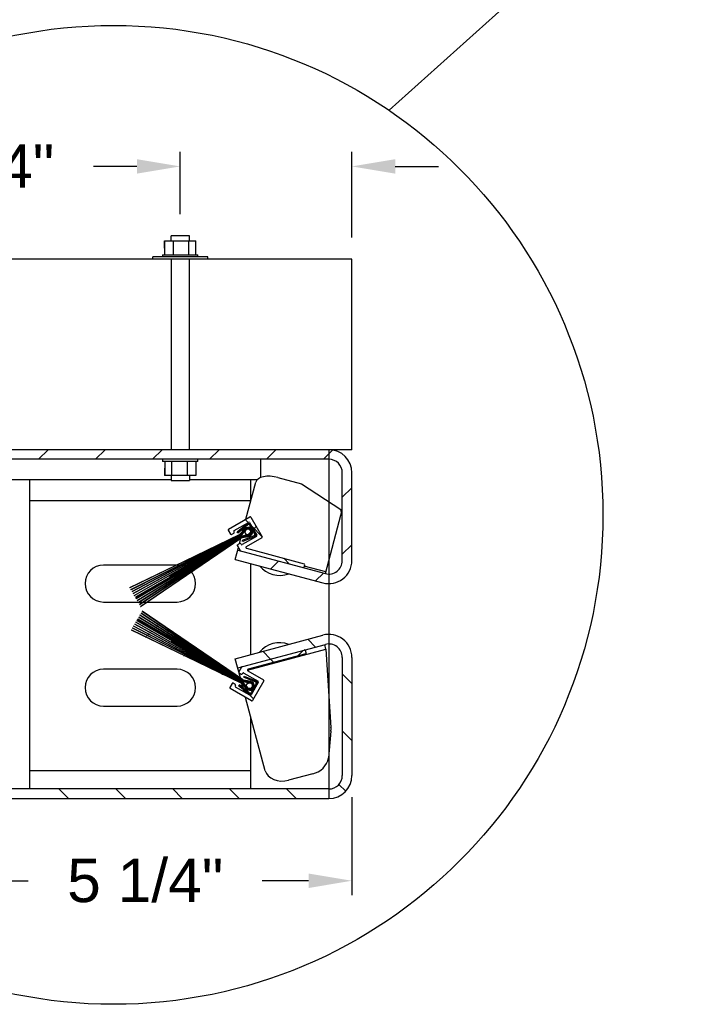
# Model space of a CAD drawing. Header units: inches. Extents: x 170 to 312, y 215 to 248.
# Tile 378 of 529: x 249.18 to 250.61, y 235.87 to 238. Entities that reach past the tile are written whole.
import ezdxf

# ---------------------------------------------------------------- set-up
doc = ezdxf.new("R2010")
doc.units = ezdxf.units.IN
doc.header["$LTSCALE"] = 0.25
doc.header["$MEASUREMENT"] = 0
doc.layers.add('ANNOTATIONS', color=1, linetype='Continuous')
doc.layers.add('DETAILS', color=4, linetype='Continuous')
doc.styles.add('ARIAL', font='arial.ttf', dxfattribs={"height": 0.09375})
doc.dimstyles.new('STANDARD$0', dxfattribs={"dimtxt": 0.09375, "dimasz": 0.09375, "dimexe": 0.03125, "dimexo": 0.046875, "dimgap": 0.09, "dimtad": 0, "dimtih": 1, "dimtoh": 1, "dimdec": 4, "dimzin": 0, "dimdsep": 46, "dimtxsty": 'ARIAL', "dimcen": 0.09, "dimadec": 0, "dimazin": 0, "dimtfac": 1, "dimtdec": 4, "dimtofl": 0, "dimtmove": 0, "dimatfit": 1, "dimfxl": 1, "dimtolj": 1, "dimtzin": 0, "dimarcsym": 0})
pattern_1 = [(45, (245.13303, 231.48375), (-0.061582, 0.061582), [])]
pattern_2 = [(135, (245.13303, 231.48375), (-0.061582, -0.061582), []), (225, (245.13303, 231.48375), (-0.061582, -0.1847461), [0.2177254, -0.1306352])]

# ---------------------------------------------------------------- blocks, each defined once
blk = doc.blocks.new('*D82')
at = {"layer": 'ANNOTATIONS', "color": 0, "lineweight": -2, "transparency": 16777216}
for p, q in [((249.9018, 236.3222), (249.9018, 236.1101)), ((249.0091, 236.2723), (249.0091, 236.1101)), ((249.1028, 236.1414), (249.2017, 236.1414)), ((249.808, 236.1414), (249.7079, 236.1414))]:
    blk.add_line(p, q, dxfattribs=at)
at = {"layer": 'ANNOTATIONS', "color": 0, "transparency": 16777216}
for points in [[(249.1028, 236.157), (249.1028, 236.1257), (249.0091, 236.1414)], [(249.808, 236.157), (249.808, 236.1257), (249.9018, 236.1414)]]:
    blk.add_solid(points, dxfattribs=at)
at = {"layer": 'defpoints', "color": 0, "transparency": 16777216}
for p in [(249.9018, 236.369), (249.0091, 236.3192), (249.9018, 236.1414)]:
    blk.add_point(p, dxfattribs=at)
at = {"layer": 'ANNOTATIONS', "color": 0, "transparency": 16777216, "insert": (249.4548, 236.1414), "char_height": 0.09375, "attachment_point": 5, "style": 'ARIAL'}
blk.add_mtext('\\A1;5 1/4"', dxfattribs=at)
blk = doc.blocks.new('*D84')
at = {"layer": 'ANNOTATIONS', "color": 0, "lineweight": -2, "transparency": 16777216}
for p, q in [((249.5306, 237.5832), (249.5306, 237.7177)), ((249.9018, 237.5328), (249.9018, 237.7177)), ((249.4368, 237.6865), (249.3431, 237.6865)), ((249.9955, 237.6865), (250.0893, 237.6865))]:
    blk.add_line(p, q, dxfattribs=at)
at = {"layer": 'ANNOTATIONS', "color": 0, "transparency": 16777216}
for points in [[(249.4368, 237.7021), (249.4368, 237.6709), (249.5306, 237.6865)], [(249.9955, 237.7021), (249.9955, 237.6709), (249.9018, 237.6865)]]:
    blk.add_solid(points, dxfattribs=at)
at = {"layer": 'defpoints', "color": 0, "transparency": 16777216}
for p in [(249.9018, 237.6865), (249.5306, 237.5363), (249.9018, 237.486)]:
    blk.add_point(p, dxfattribs=at)
at = {"layer": 'ANNOTATIONS', "color": 0, "transparency": 16777216, "insert": (249.0892, 237.6865), "char_height": 0.09375, "attachment_point": 5, "style": 'ARIAL'}
blk.add_mtext('\\A1;2 3/4"', dxfattribs=at)

msp = doc.modelspace()

# ---------------------------------------------------------------- hatches: boundary and pattern name
at = {"layer": 'DETAILS'}
h = msp.add_hatch(dxfattribs=at)
h.set_pattern_fill('ANSI31', color=256, scale=0.696721, style=0)
h.set_pattern_definition(pattern_1)
edge = h.paths.add_edge_path(flags=0)
edge.add_line((249.84442, 236.80569), (249.65477, 236.85651))
edge.add_line((249.65477, 236.85651), (249.6494, 236.83649))
edge.add_line((249.6494, 236.83649), (249.83906, 236.78567))
edge.add_arc((249.85195, 236.83379), 0.04982, 255, 360)
edge.add_line((249.90177, 236.83379), (249.90177, 237.02387))
edge.add_arc((249.85195, 237.02387), 0.04982, 0, 90)
edge.add_line((249.85195, 237.07368), (249.08068, 237.07368))
edge.add_arc((249.08068, 237.02387), 0.04982, 90, 180)
edge.add_line((249.03087, 237.02387), (249.03087, 236.38976))
edge.add_arc((249.08068, 236.38976), 0.04982, 180, 270)
edge.add_line((249.08068, 236.33995), (249.1615, 236.33995))
edge.add_line((249.1615, 236.33995), (249.1615, 236.36067))
edge.add_line((249.1615, 236.36067), (249.08068, 236.36067))
edge.add_arc((249.08068, 236.38976), 0.02909, 180, 270, ccw=False)
edge.add_line((249.05159, 236.38976), (249.05159, 237.02387))
edge.add_arc((249.08068, 237.02387), 0.02909, 90, 180, ccw=False)
edge.add_line((249.08068, 237.05295), (249.85195, 237.05295))
edge.add_arc((249.85195, 237.02387), 0.02909, 0, 90, ccw=False)
edge.add_line((249.88104, 237.02387), (249.88104, 236.83379))
edge.add_arc((249.85195, 236.83379), 0.02909, 255, 360, ccw=False)
h = msp.add_hatch(dxfattribs=at)
h.set_pattern_fill('ANSI38', color=256, scale=0.696721, angle=90, style=0)
h.set_pattern_definition(pattern_2)
edge = h.paths.add_edge_path(flags=0)
edge.add_arc((249.65562, 236.86641), 0.00174, 120, 210)
edge.add_line((249.65411, 236.86554), (249.65979, 236.85569))
edge.add_arc((249.6613, 236.85656), 0.00174, 210, 255)
edge.add_line((249.66085, 236.85488), (249.79624, 236.8186))
edge.add_arc((249.79669, 236.82028), 0.00174, 255, 345)
edge.add_line((249.79837, 236.81983), (249.79972, 236.82488))
edge.add_arc((249.79804, 236.82533), 0.00174, 345, 435)
edge.add_line((249.79849, 236.82701), (249.67383, 236.86042))
edge.add_arc((249.67428, 236.8621), 0.00174, 120, 255, ccw=False)
edge.add_line((249.67341, 236.86361), (249.70728, 236.88317))
edge.add_arc((249.70641, 236.88468), 0.00174, 300, 390)
edge.add_line((249.70792, 236.88555), (249.68354, 236.92778))
edge.add_arc((249.68203, 236.92691), 0.00174, 30, 120)
edge.add_line((249.68116, 236.92842), (249.63515, 236.90186))
edge.add_arc((249.63602, 236.90035), 0.00174, 120, 210)
edge.add_line((249.63451, 236.89948), (249.6393, 236.89118))
edge.add_arc((249.64081, 236.89205), 0.00174, 210, 300)
edge.add_line((249.64168, 236.89054), (249.64621, 236.89316))
edge.add_arc((249.64534, 236.89467), 0.00174, 300, 390)
edge.add_line((249.64684, 236.89554), (249.64641, 236.89629))
edge.add_arc((249.64792, 236.89716), 0.00174, 120, 210, ccw=False)
edge.add_line((249.64705, 236.89867), (249.67797, 236.91652))
edge.add_arc((249.67884, 236.91502), 0.00174, 30, 120, ccw=False)
edge.add_line((249.68035, 236.91589), (249.69602, 236.88873))
edge.add_arc((249.69452, 236.88786), 0.00174, -60, 30, ccw=False)
edge.add_line((249.69539, 236.88635), (249.66446, 236.8685))
edge.add_arc((249.66359, 236.87001), 0.00174, 210, 300, ccw=False)
edge.add_line((249.66208, 236.86914), (249.66165, 236.86989))
edge.add_arc((249.66014, 236.86902), 0.00174, 30, 120)
edge.add_line((249.65927, 236.87053), (249.65474, 236.86792))
h = msp.add_hatch(dxfattribs=at)
h.set_pattern_fill('ANSI31', color=256, scale=0.696721, style=0)
h.set_pattern_definition(pattern_1)
edge = h.paths.add_edge_path(flags=0)
edge.add_arc((249.68885, 236.89018), 0.00288, -68.65121, 30, ccw=False)
edge.add_line((249.6899, 236.8875), (249.66467, 236.87764))
edge.add_line((249.66467, 236.87764), (249.66562, 236.8752))
edge.add_line((249.66562, 236.8752), (249.69085, 236.88506))
edge.add_arc((249.68885, 236.89018), 0.00549, 291.34879, 390)
edge.add_line((249.69361, 236.89292), (249.68277, 236.9117))
edge.add_arc((249.67801, 236.90895), 0.00549, 30, 128.65121)
edge.add_line((249.67458, 236.91324), (249.65343, 236.89632))
edge.add_line((249.65343, 236.89632), (249.65506, 236.89428))
edge.add_line((249.65506, 236.89428), (249.67622, 236.9112))
edge.add_arc((249.67801, 236.90895), 0.00288, 30, 128.65121, ccw=False)
edge.add_line((249.6805, 236.91039), (249.69134, 236.89162))
h = msp.add_hatch(dxfattribs=at)
h.set_pattern_fill('ANSI31', color=256, scale=0.696721, style=0)
h.set_pattern_definition(pattern_1)
edge = h.paths.add_edge_path(flags=0)
edge.add_line((249.665, 236.88356), (249.67646, 236.88602))
edge.add_arc((249.67718, 236.8959), 0.00991, 265.87014, 514.12986)
edge.add_line((249.66826, 236.90023), (249.6604, 236.89153))
edge.add_arc((249.65265, 236.89854), 0.01045, 300, 317.89522, ccw=False)
edge.add_line((249.65787, 236.88948), (249.42151, 236.77548))
edge.add_line((249.42151, 236.77548), (249.42166, 236.77522))
edge.add_line((249.42166, 236.77522), (249.65796, 236.88933))
edge.add_arc((249.65265, 236.89854), 0.01062, 300, 317.89522)
edge.add_line((249.66053, 236.89141), (249.66841, 236.90013))
edge.add_arc((249.67718, 236.8959), 0.00973, -94.27546, 154.27546, ccw=False)
edge.add_line((249.67645, 236.8862), (249.66496, 236.88373))
edge.add_arc((249.66719, 236.87334), 0.01062, 102.10478, 120)
edge.add_line((249.66188, 236.88255), (249.4449, 236.73496))
edge.add_line((249.4449, 236.73496), (249.44505, 236.7347))
edge.add_line((249.44505, 236.7347), (249.66197, 236.88239))
edge.add_arc((249.66719, 236.87334), 0.01045, 102.10478, 120, ccw=False)
h = msp.add_hatch(dxfattribs=at)
h.set_pattern_fill('ANSI31', color=256, scale=0.696721, style=0)
h.set_pattern_definition(pattern_1)
edge = h.paths.add_edge_path(flags=0)
edge.add_line((249.66493, 236.8839), (249.67644, 236.88637))
edge.add_arc((249.67718, 236.8959), 0.00956, 265.57496, 514.42504)
edge.add_line((249.66855, 236.90003), (249.66066, 236.89129))
edge.add_arc((249.65265, 236.89854), 0.0108, 300, 317.89522, ccw=False)
edge.add_line((249.65805, 236.88918), (249.42396, 236.77123))
edge.add_line((249.42396, 236.77123), (249.42411, 236.77098))
edge.add_line((249.42411, 236.77098), (249.65813, 236.88903))
edge.add_arc((249.65265, 236.89854), 0.01097, 300, 317.89522)
edge.add_line((249.66079, 236.89118), (249.6687, 236.89993))
edge.add_arc((249.67718, 236.8959), 0.00939, -94.5788, 154.5788, ccw=False)
edge.add_line((249.67643, 236.88655), (249.66489, 236.88407))
edge.add_arc((249.66719, 236.87334), 0.01097, 102.10478, 120)
edge.add_line((249.6617, 236.88285), (249.44245, 236.7392))
edge.add_line((249.44245, 236.7392), (249.4426, 236.73895))
edge.add_line((249.4426, 236.73895), (249.66179, 236.8827))
edge.add_arc((249.66719, 236.87334), 0.0108, 102.10478, 120, ccw=False)
h = msp.add_hatch(dxfattribs=at)
h.set_pattern_fill('ANSI31', color=256, scale=0.696721, style=0)
h.set_pattern_definition(pattern_1)
edge = h.paths.add_edge_path(flags=0)
edge.add_line((249.66485, 236.88424), (249.67642, 236.88672))
edge.add_arc((249.67718, 236.8959), 0.00921, 265.26307, 514.73693)
edge.add_line((249.66885, 236.89984), (249.66092, 236.89106))
edge.add_arc((249.65265, 236.89854), 0.01115, 300, 317.89522, ccw=False)
edge.add_line((249.65822, 236.88888), (249.42639, 236.76703))
edge.add_line((249.42639, 236.76703), (249.42654, 236.76677))
edge.add_line((249.42654, 236.76677), (249.65831, 236.88873))
edge.add_arc((249.65265, 236.89854), 0.01132, 300, 317.89522)
edge.add_line((249.66105, 236.89094), (249.66899, 236.89974))
edge.add_arc((249.67718, 236.8959), 0.00904, -94.89964, 154.89964, ccw=False)
edge.add_line((249.67641, 236.8869), (249.66482, 236.88441))
edge.add_arc((249.66719, 236.87334), 0.01132, 102.10478, 120)
edge.add_line((249.66153, 236.88315), (249.44002, 236.74341))
edge.add_line((249.44002, 236.74341), (249.44017, 236.74315))
edge.add_line((249.44017, 236.74315), (249.66162, 236.883))
edge.add_arc((249.66719, 236.87334), 0.01115, 102.10478, 120, ccw=False)
h = msp.add_hatch(dxfattribs=at)
h.set_pattern_fill('ANSI31', color=256, scale=0.696721, style=0)
h.set_pattern_definition(pattern_1)
edge = h.paths.add_edge_path(flags=0)
edge.add_line((249.66478, 236.88458), (249.6764, 236.88708))
edge.add_arc((249.67718, 236.8959), 0.00886, 264.93284, 515.06716)
edge.add_line((249.66914, 236.89964), (249.66118, 236.89083))
edge.add_arc((249.65265, 236.89854), 0.0115, 300, 317.89522, ccw=False)
edge.add_line((249.6584, 236.88858), (249.4288, 236.76284))
edge.add_line((249.4288, 236.76284), (249.42895, 236.76259))
edge.add_line((249.42895, 236.76259), (249.65848, 236.88843))
edge.add_arc((249.65265, 236.89854), 0.01167, 300, 317.89522)
edge.add_line((249.66131, 236.89071), (249.66929, 236.89954))
edge.add_arc((249.67718, 236.8959), 0.00869, -95.23973, 155.23973, ccw=False)
edge.add_line((249.67638, 236.88725), (249.66474, 236.88475))
edge.add_arc((249.66719, 236.87334), 0.01167, 102.10478, 120)
edge.add_line((249.66136, 236.88345), (249.43761, 236.74759))
edge.add_line((249.43761, 236.74759), (249.43776, 236.74734))
edge.add_line((249.43776, 236.74734), (249.66144, 236.8833))
edge.add_arc((249.66719, 236.87334), 0.0115, 102.10478, 120, ccw=False)
h = msp.add_hatch(dxfattribs=at)
h.set_pattern_fill('ANSI31', color=256, scale=0.696721, style=0)
h.set_pattern_definition(pattern_1)
edge = h.paths.add_edge_path(flags=0)
edge.add_line((249.66156, 236.89048), (249.66958, 236.89935))
edge.add_arc((249.67718, 236.8959), 0.00834, -95.60109, 155.60109, ccw=False)
edge.add_line((249.67636, 236.8876), (249.66467, 236.8851))
edge.add_arc((249.66719, 236.87334), 0.01202, 102.10478, 120)
edge.add_line((249.66118, 236.88375), (249.43521, 236.75175))
edge.add_line((249.43521, 236.75175), (249.43535, 236.7515))
edge.add_line((249.43535, 236.7515), (249.66127, 236.8836))
edge.add_arc((249.66719, 236.87334), 0.01184, 102.10478, 120, ccw=False)
edge.add_line((249.66471, 236.88493), (249.67637, 236.88743))
edge.add_arc((249.67718, 236.8959), 0.00851, 264.58238, 515.41762)
edge.add_line((249.66943, 236.89945), (249.66143, 236.89059))
edge.add_arc((249.65265, 236.89854), 0.01184, 300, 317.89522, ccw=False)
edge.add_line((249.65857, 236.88828), (249.43121, 236.75868))
edge.add_line((249.43121, 236.75868), (249.43135, 236.75843))
edge.add_line((249.43135, 236.75843), (249.65866, 236.88813))
edge.add_arc((249.65265, 236.89854), 0.01202, 300, 317.89522)
h = msp.add_hatch(dxfattribs=at)
h.set_pattern_fill('ANSI31', color=256, scale=0.696721, style=0)
h.set_pattern_definition(pattern_1)
edge = h.paths.add_edge_path(flags=0)
edge.add_line((249.67627, 236.88954), (249.66427, 236.88697))
edge.add_arc((249.66719, 236.87334), 0.01393, 102.10478, 120)
edge.add_line((249.66022, 236.88541), (249.43359, 236.75456))
edge.add_line((249.43359, 236.75456), (249.43446, 236.75305))
edge.add_line((249.43446, 236.75305), (249.66109, 236.8839))
edge.add_arc((249.66719, 236.87334), 0.01219, 102.10478, 120, ccw=False)
edge.add_line((249.66463, 236.88527), (249.67635, 236.88778))
edge.add_arc((249.67718, 236.8959), 0.00817, 264.20956, 515.79044)
edge.add_line((249.66973, 236.89925), (249.66169, 236.89036))
edge.add_arc((249.65265, 236.89854), 0.01219, 300, 317.89522, ccw=False)
edge.add_line((249.65874, 236.88798), (249.50753, 236.80067))
edge.add_line((249.50753, 236.80067), (249.5084, 236.79916))
edge.add_line((249.5084, 236.79916), (249.65961, 236.88647))
edge.add_arc((249.65265, 236.89854), 0.01393, 300, 317.89522)
edge.add_line((249.66299, 236.88919), (249.67122, 236.8983))
edge.add_arc((249.67718, 236.8959), 0.00642, -98.09344, 158.09344, ccw=False)
h = msp.add_hatch(dxfattribs=at)
h.set_pattern_fill('ANSI31', color=256, scale=0.696721, style=0)
h.set_pattern_definition(pattern_1)
edge = h.paths.add_edge_path(flags=0)
edge.add_arc((249.67718, 236.8959), 0.00634, 180, 540)
h = msp.add_hatch(dxfattribs=at)
h.set_pattern_fill('ANSI31', color=256, scale=0.696721, style=0)
h.set_pattern_definition(pattern_1)
edge = h.paths.add_edge_path(flags=0)
edge.add_line((249.67983, 236.5731), (249.66836, 236.57556))
edge.add_arc((249.67056, 236.58577), 0.01045, 240, 257.89522, ccw=False)
edge.add_line((249.66533, 236.57672), (249.44842, 236.72441))
edge.add_line((249.44842, 236.72441), (249.44827, 236.72416))
edge.add_line((249.44827, 236.72416), (249.66524, 236.57657))
edge.add_arc((249.67056, 236.58577), 0.01062, 240, 257.89522)
edge.add_line((249.66833, 236.57539), (249.67982, 236.57292))
edge.add_arc((249.68054, 236.56322), 0.00973, -154.27546, 94.27546, ccw=False)
edge.add_line((249.67177, 236.55899), (249.6639, 236.56771))
edge.add_arc((249.65601, 236.56058), 0.01062, 42.10478, 60)
edge.add_line((249.66132, 236.56979), (249.42503, 236.6839))
edge.add_line((249.42503, 236.6839), (249.42488, 236.68364))
edge.add_line((249.42488, 236.68364), (249.66124, 236.56963))
edge.add_arc((249.65601, 236.56058), 0.01045, 42.10478, 60, ccw=False)
edge.add_line((249.66377, 236.56759), (249.67163, 236.55889))
edge.add_arc((249.68054, 236.56322), 0.00991, 205.87014, 454.12986)
h = msp.add_hatch(dxfattribs=at)
h.set_pattern_fill('ANSI31', color=256, scale=0.696721, style=0)
h.set_pattern_definition(pattern_1)
edge = h.paths.add_edge_path(flags=0)
edge.add_line((249.67981, 236.57275), (249.66829, 236.57522))
edge.add_arc((249.67056, 236.58577), 0.0108, 240, 257.89522, ccw=False)
edge.add_line((249.66516, 236.57642), (249.44597, 236.72017))
edge.add_line((249.44597, 236.72017), (249.44582, 236.71991))
edge.add_line((249.44582, 236.71991), (249.66507, 236.57627))
edge.add_arc((249.67056, 236.58577), 0.01097, 240, 257.89522)
edge.add_line((249.66826, 236.57505), (249.67979, 236.57257))
edge.add_arc((249.68054, 236.56322), 0.00939, -154.5788, 94.5788, ccw=False)
edge.add_line((249.67207, 236.55919), (249.66415, 236.56794))
edge.add_arc((249.65601, 236.56058), 0.01097, 42.10478, 60)
edge.add_line((249.6615, 236.57009), (249.42747, 236.68814))
edge.add_line((249.42747, 236.68814), (249.42733, 236.68789))
edge.add_line((249.42733, 236.68789), (249.66141, 236.56994))
edge.add_arc((249.65601, 236.56058), 0.0108, 42.10478, 60, ccw=False)
edge.add_line((249.66402, 236.56782), (249.67192, 236.55909))
edge.add_arc((249.68054, 236.56322), 0.00956, 205.57496, 454.42504)
h = msp.add_hatch(dxfattribs=at)
h.set_pattern_fill('ANSI31', color=256, scale=0.696721, style=0)
h.set_pattern_definition(pattern_1)
edge = h.paths.add_edge_path(flags=0)
edge.add_line((249.67978, 236.5724), (249.66822, 236.57488))
edge.add_arc((249.67056, 236.58577), 0.01115, 240, 257.89522, ccw=False)
edge.add_line((249.66498, 236.57612), (249.44354, 236.71597))
edge.add_line((249.44354, 236.71597), (249.44339, 236.71571))
edge.add_line((249.44339, 236.71571), (249.6649, 236.57597))
edge.add_arc((249.67056, 236.58577), 0.01132, 240, 257.89522)
edge.add_line((249.66818, 236.5747), (249.67977, 236.57222))
edge.add_arc((249.68054, 236.56322), 0.00904, -154.89964, 94.89964, ccw=False)
edge.add_line((249.67236, 236.55938), (249.66441, 236.56817))
edge.add_arc((249.65601, 236.56058), 0.01132, 42.10478, 60)
edge.add_line((249.66167, 236.57039), (249.4299, 236.69235))
edge.add_line((249.4299, 236.69235), (249.42975, 236.69209))
edge.add_line((249.42975, 236.69209), (249.66159, 236.57024))
edge.add_arc((249.65601, 236.56058), 0.01115, 42.10478, 60, ccw=False)
edge.add_line((249.66428, 236.56806), (249.67221, 236.55928))
edge.add_arc((249.68054, 236.56322), 0.00921, 205.26307, 454.73693)
h = msp.add_hatch(dxfattribs=at)
h.set_pattern_fill('ANSI31', color=256, scale=0.696721, style=0)
h.set_pattern_definition(pattern_1)
edge = h.paths.add_edge_path(flags=0)
edge.add_line((249.67976, 236.57204), (249.66815, 236.57453))
edge.add_arc((249.67056, 236.58577), 0.0115, 240, 257.89522, ccw=False)
edge.add_line((249.66481, 236.57582), (249.44112, 236.71178))
edge.add_line((249.44112, 236.71178), (249.44098, 236.71153))
edge.add_line((249.44098, 236.71153), (249.66472, 236.57567))
edge.add_arc((249.67056, 236.58577), 0.01167, 240, 257.89522)
edge.add_line((249.66811, 236.57436), (249.67975, 236.57187))
edge.add_arc((249.68054, 236.56322), 0.00869, -155.23973, 95.23973, ccw=False)
edge.add_line((249.67265, 236.55958), (249.66467, 236.56841))
edge.add_arc((249.65601, 236.56058), 0.01167, 42.10478, 60)
edge.add_line((249.66185, 236.57069), (249.43232, 236.69653))
edge.add_line((249.43232, 236.69653), (249.43217, 236.69628))
edge.add_line((249.43217, 236.69628), (249.66176, 236.57054))
edge.add_arc((249.65601, 236.56058), 0.0115, 42.10478, 60, ccw=False)
edge.add_line((249.66454, 236.56829), (249.67251, 236.55948))
edge.add_arc((249.68054, 236.56322), 0.00886, 204.93284, 455.06716)
h = msp.add_hatch(dxfattribs=at)
h.set_pattern_fill('ANSI31', color=256, scale=0.696721, style=0)
h.set_pattern_definition(pattern_1)
edge = h.paths.add_edge_path(flags=0)
edge.add_line((249.67295, 236.55977), (249.66493, 236.56864))
edge.add_arc((249.65601, 236.56058), 0.01202, 42.10478, 60)
edge.add_line((249.66202, 236.57099), (249.43472, 236.70069))
edge.add_line((249.43472, 236.70069), (249.43457, 236.70044))
edge.add_line((249.43457, 236.70044), (249.66193, 236.57084))
edge.add_arc((249.65601, 236.56058), 0.01184, 42.10478, 60, ccw=False)
edge.add_line((249.6648, 236.56853), (249.6728, 236.55967))
edge.add_arc((249.68054, 236.56322), 0.00851, 204.58238, 455.41762)
edge.add_line((249.67974, 236.57169), (249.66807, 236.57419))
edge.add_arc((249.67056, 236.58577), 0.01184, 240, 257.89522, ccw=False)
edge.add_line((249.66463, 236.57552), (249.43872, 236.70762))
edge.add_line((249.43872, 236.70762), (249.43857, 236.70737))
edge.add_line((249.43857, 236.70737), (249.66455, 236.57537))
edge.add_arc((249.67056, 236.58577), 0.01202, 240, 257.89522)
edge.add_line((249.66804, 236.57402), (249.67973, 236.57152))
edge.add_arc((249.68054, 236.56322), 0.00834, -155.60109, 95.60109, ccw=False)
h = msp.add_hatch(dxfattribs=at)
h.set_pattern_fill('ANSI31', color=256, scale=0.696721, style=0)
h.set_pattern_definition(pattern_1)
edge = h.paths.add_edge_path(flags=0)
edge.add_line((249.43695, 236.70456), (249.66359, 236.57371))
edge.add_arc((249.67056, 236.58577), 0.01393, 240, 257.89522)
edge.add_line((249.66763, 236.57215), (249.67964, 236.56958))
edge.add_arc((249.68054, 236.56322), 0.00642, -158.09344, 98.09344, ccw=False)
edge.add_line((249.67458, 236.56082), (249.66635, 236.56993))
edge.add_arc((249.65601, 236.56058), 0.01393, 42.10478, 60)
edge.add_line((249.66298, 236.57265), (249.51176, 236.65996))
edge.add_line((249.51176, 236.65996), (249.51089, 236.65845))
edge.add_line((249.51089, 236.65845), (249.66211, 236.57114))
edge.add_arc((249.65601, 236.56058), 0.01219, 42.10478, 60, ccw=False)
edge.add_line((249.66506, 236.56876), (249.67309, 236.55987))
edge.add_arc((249.68054, 236.56322), 0.00817, 204.20956, 455.79044)
edge.add_line((249.67972, 236.57134), (249.668, 236.57385))
edge.add_arc((249.67056, 236.58577), 0.01219, 240, 257.89522, ccw=False)
edge.add_line((249.66446, 236.57522), (249.43782, 236.70607))
edge.add_line((249.43782, 236.70607), (249.43695, 236.70456))
h = msp.add_hatch(dxfattribs=at)
h.set_pattern_fill('ANSI31', color=256, scale=0.696721, angle=90, style=0)
h.set_pattern_definition([(135, (245.13303, 231.48375), (-0.061582, -0.061582), [])])
edge = h.paths.add_edge_path(flags=0)
edge.add_line((249.65477, 236.60171), (249.84442, 236.65253))
edge.add_arc((249.85195, 236.62443), 0.02909, 0, 105, ccw=False)
edge.add_line((249.88104, 236.62443), (249.88104, 236.36903))
edge.add_arc((249.85195, 236.36903), 0.02909, 270, 360, ccw=False)
edge.add_line((249.85195, 236.33995), (249.05996, 236.33995))
edge.add_arc((249.05996, 236.36903), 0.02909, 180, 270, ccw=False)
edge.add_line((249.03087, 236.36903), (249.03087, 236.62403))
edge.add_line((249.03087, 236.62403), (249.01014, 236.62403))
edge.add_line((249.01014, 236.62403), (249.01014, 236.36903))
edge.add_arc((249.05996, 236.36903), 0.04982, 180, 270)
edge.add_line((249.05996, 236.31922), (249.85195, 236.31922))
edge.add_arc((249.85195, 236.36903), 0.04982, 270, 360)
edge.add_line((249.90177, 236.36903), (249.90177, 236.62443))
edge.add_arc((249.85195, 236.62443), 0.04982, 0, 105)
edge.add_line((249.83906, 236.67255), (249.6494, 236.62173))
edge.add_line((249.6494, 236.62173), (249.65477, 236.60171))
h = msp.add_hatch(dxfattribs=at)
h.set_pattern_fill('ANSI38', color=256, scale=0.696721, angle=90, style=0)
h.set_pattern_definition(pattern_2)
edge = h.paths.add_edge_path(flags=0)
edge.add_arc((249.66467, 236.60256), 0.00174, 105, 150)
edge.add_line((249.66316, 236.60343), (249.65747, 236.59358))
edge.add_arc((249.65898, 236.59271), 0.00174, 150, 240)
edge.add_line((249.65811, 236.5912), (249.66263, 236.58859))
edge.add_arc((249.66351, 236.5901), 0.00174, 240, 330)
edge.add_line((249.66501, 236.58923), (249.66545, 236.58998))
edge.add_arc((249.66696, 236.58911), 0.00174, 60, 150, ccw=False)
edge.add_line((249.66783, 236.59062), (249.69875, 236.57276))
edge.add_arc((249.69788, 236.57126), 0.00174, -30, 60, ccw=False)
edge.add_line((249.69939, 236.57038), (249.68371, 236.54323))
edge.add_arc((249.68221, 236.5441), 0.00174, 240, 330, ccw=False)
edge.add_line((249.68133, 236.5426), (249.65041, 236.56045))
edge.add_arc((249.65128, 236.56196), 0.00174, 150, 240, ccw=False)
edge.add_line((249.64977, 236.56283), (249.65021, 236.56358))
edge.add_arc((249.6487, 236.56445), 0.00174, 330, 420)
edge.add_line((249.64957, 236.56596), (249.64505, 236.56857))
edge.add_arc((249.64418, 236.56707), 0.00174, 60, 150)
edge.add_line((249.64267, 236.56794), (249.63788, 236.55964))
edge.add_arc((249.63939, 236.55877), 0.00174, 150, 240)
edge.add_line((249.63851, 236.55726), (249.68452, 236.5307))
edge.add_arc((249.68539, 236.53221), 0.00174, 240, 330)
edge.add_line((249.6869, 236.53134), (249.71129, 236.57357))
edge.add_arc((249.70978, 236.57444), 0.00174, 330, 420)
edge.add_line((249.71065, 236.57595), (249.67677, 236.59551))
edge.add_arc((249.67764, 236.59702), 0.00174, 105, 240, ccw=False)
edge.add_line((249.67719, 236.5987), (249.80186, 236.63211))
edge.add_arc((249.8014, 236.63379), 0.00174, 285, 375)
edge.add_line((249.80309, 236.63424), (249.80173, 236.63929))
edge.add_arc((249.80005, 236.63884), 0.00174, 15, 105)
edge.add_line((249.7996, 236.64052), (249.66422, 236.60424))

# ---------------------------------------------------------------- linework, layer by layer
for p, q in [((249.98208, 237.80787), (250.61431, 238.37497)), ((249.51065, 237.52582), (249.51065, 237.53632)), ((249.55049, 237.53632), (249.51065, 237.53632)), ((249.55049, 237.52582), (249.55049, 237.53632)), ((249.4968, 237.50972), (249.4968, 237.52582)), ((249.4968, 237.52582), (249.56434, 237.52582)), ((249.49688, 237.49554), (249.49688, 237.52582)), ((249.51573, 237.49554), (249.51573, 237.52582)), ((249.54942, 237.49554), (249.54942, 237.52582)), ((249.56426, 237.49554), (249.56426, 237.52582)), ((249.56434, 237.50972), (249.56434, 237.52582)), ((249.90177, 237.48597), (248.71493, 237.48597)), ((249.59007, 237.49076), (249.47107, 237.49076)), ((249.47107, 237.48597), (249.47107, 237.49076)), ((249.49232, 237.49554), (249.49232, 237.49076)), ((249.49232, 237.49554), (249.56882, 237.49554)), ((249.51065, 237.48597), (249.51065, 237.07368)), ((249.55049, 237.07368), (249.55049, 237.48597)), ((249.56882, 237.49076), (249.56882, 237.49554)), ((249.59007, 237.48597), (249.59007, 237.49076)), ((249.90177, 237.07368), (249.90177, 237.48597)), ((249.90177, 237.07368), (248.71493, 237.07368)), ((249.85195, 237.07368), (249.85195, 236.31922)), ((249.85195, 237.05295), (249.08068, 237.05295)), ((249.49232, 237.05295), (249.49232, 237.04817)), ((249.56882, 237.04817), (249.49232, 237.04817)), ((249.49688, 237.04817), (249.49688, 237.01789)), ((249.51172, 237.04817), (249.51172, 237.01789)), ((249.54541, 237.04817), (249.54541, 237.01789)), ((249.56426, 237.04817), (249.56426, 237.01789)), ((249.56882, 237.04817), (249.56882, 237.05295)), ((249.70477, 237.01364), (249.70477, 237.05295)), ((249.4968, 237.03399), (249.4968, 237.01789)), ((249.56434, 237.01789), (249.4968, 237.01789)), ((249.51065, 237.01789), (249.51065, 237.00739)), ((249.55049, 237.01789), (249.55049, 237.00739)), ((249.56434, 237.03399), (249.56434, 237.01789)), ((249.88104, 236.83379), (249.88104, 237.02387)), ((249.90177, 236.83379), (249.90177, 237.02387)), ((249.13869, 237.00941), (249.51065, 237.00941)), ((249.20505, 236.33995), (249.20505, 237.00941)), ((249.51065, 237.00739), (249.55049, 237.00739)), ((249.55049, 237.00941), (249.69773, 237.00941)), ((249.67273, 236.92356), (249.69421, 237.00372)), ((249.68317, 236.96252), (249.68317, 237.00941)), ((249.74191, 237.01348), (249.79299, 236.9998)), ((249.68341, 236.96342), (249.20505, 236.96342)), ((249.84442, 236.80569), (249.87824, 236.93187)), ((249.63515, 236.90186), (249.68116, 236.92842)), ((249.64705, 236.89867), (249.67797, 236.91652)), ((249.65343, 236.89632), (249.67458, 236.91324)), ((249.65506, 236.89428), (249.67622, 236.9112)), ((249.66871, 236.90854), (249.66954, 236.91166)), ((249.68035, 236.91589), (249.69602, 236.88873)), ((249.6805, 236.91039), (249.69134, 236.89162)), ((249.68354, 236.92778), (249.70792, 236.88555)), ((249.42151, 236.77548), (249.65787, 236.88948)), ((249.65796, 236.88933), (249.42166, 236.77522)), ((249.42396, 236.77123), (249.65805, 236.88918)), ((249.65813, 236.88903), (249.42411, 236.77098)), ((249.42639, 236.76703), (249.65822, 236.88888)), ((249.65831, 236.88873), (249.42654, 236.76677)), ((249.4288, 236.76284), (249.6584, 236.88858)), ((249.65848, 236.88843), (249.42895, 236.76259)), ((249.63451, 236.89948), (249.6393, 236.89118)), ((249.64168, 236.89054), (249.64621, 236.89316)), ((249.64684, 236.89554), (249.64641, 236.89629)), ((249.65506, 236.89428), (249.65343, 236.89632)), ((249.6604, 236.89153), (249.66826, 236.90023)), ((249.66841, 236.90013), (249.66053, 236.89141)), ((249.66066, 236.89129), (249.66855, 236.90003)), ((249.6687, 236.89993), (249.66079, 236.89118)), ((249.66092, 236.89106), (249.66885, 236.89984)), ((249.66899, 236.89974), (249.66105, 236.89094)), ((249.66118, 236.89083), (249.66914, 236.89964)), ((249.66929, 236.89954), (249.66131, 236.89071)), ((249.66143, 236.89059), (249.66943, 236.89945)), ((249.66958, 236.89935), (249.66156, 236.89048)), ((249.66973, 236.89925), (249.66169, 236.89036)), ((249.66282, 236.88658), (249.66375, 236.89004)), ((249.66299, 236.88919), (249.67122, 236.8983)), ((249.67627, 236.88954), (249.66427, 236.88697)), ((249.66474, 236.89373), (249.66484, 236.8941)), ((249.66494, 236.89447), (249.66504, 236.89484)), ((249.66514, 236.89521), (249.66523, 236.89558)), ((249.66533, 236.89595), (249.66543, 236.89632)), ((249.66553, 236.89669), (249.66563, 236.89705)), ((249.66573, 236.89742), (249.66757, 236.90428)), ((249.43121, 236.75868), (249.65857, 236.88828)), ((249.65866, 236.88813), (249.43135, 236.75843)), ((249.66022, 236.88541), (249.43359, 236.75456)), ((249.43446, 236.75305), (249.66109, 236.8839)), ((249.43521, 236.75175), (249.66118, 236.88375)), ((249.66127, 236.8836), (249.43535, 236.7515)), ((249.43761, 236.74759), (249.66136, 236.88345)), ((249.66144, 236.8833), (249.43776, 236.74734)), ((249.44002, 236.74341), (249.66153, 236.88315)), ((249.66162, 236.883), (249.44017, 236.74315)), ((249.44245, 236.7392), (249.6617, 236.88285)), ((249.66179, 236.8827), (249.4426, 236.73895)), ((249.4449, 236.73496), (249.66188, 236.88255)), ((249.66197, 236.88239), (249.44505, 236.7347)), ((249.65874, 236.88798), (249.50753, 236.80067)), ((249.5084, 236.79916), (249.65961, 236.88647)), ((249.65927, 236.87053), (249.65474, 236.86792)), ((249.65839, 236.87002), (249.66164, 236.88218)), ((249.66208, 236.86914), (249.66165, 236.86989)), ((249.66171, 236.88243), (249.66178, 236.88269)), ((249.66184, 236.88293), (249.66191, 236.88316)), ((249.66197, 236.88339), (249.66203, 236.88362)), ((249.66209, 236.88384), (249.66215, 236.88406)), ((249.66221, 236.88428), (249.66227, 236.8845)), ((249.69539, 236.88635), (249.66446, 236.8685)), ((249.66463, 236.88527), (249.67635, 236.88778)), ((249.66467, 236.8851), (249.67636, 236.8876)), ((249.6899, 236.8875), (249.66467, 236.87764)), ((249.66562, 236.8752), (249.66467, 236.87764)), ((249.67637, 236.88743), (249.66471, 236.88493)), ((249.66474, 236.88475), (249.67638, 236.88725)), ((249.6764, 236.88708), (249.66478, 236.88458)), ((249.66482, 236.88441), (249.67641, 236.8869)), ((249.67642, 236.88672), (249.66485, 236.88424)), ((249.66489, 236.88407), (249.67643, 236.88655)), ((249.67644, 236.88637), (249.66493, 236.8839)), ((249.66496, 236.88373), (249.67645, 236.8862)), ((249.67646, 236.88602), (249.665, 236.88356)), ((249.69085, 236.88506), (249.66562, 236.8752)), ((249.70728, 236.88317), (249.67341, 236.86361)), ((249.6494, 236.83649), (249.65621, 236.8619)), ((249.65411, 236.86554), (249.65979, 236.85569)), ((249.65477, 236.85651), (249.84442, 236.80569)), ((249.6574, 236.85984), (249.65577, 236.86027)), ((249.67383, 236.86042), (249.79849, 236.82701)), ((249.6494, 236.83649), (249.83906, 236.78567)), ((249.68317, 236.63078), (249.68317, 236.82744)), ((249.79837, 236.81983), (249.79972, 236.82488)), ((249.5238, 236.82397), (249.36442, 236.82397)), ((249.84543, 236.80945), (249.79893, 236.82191)), ((249.50753, 236.80067), (249.5084, 236.79916)), ((249.42151, 236.77548), (249.42166, 236.77522)), ((249.42396, 236.77123), (249.42411, 236.77098)), ((249.42639, 236.76703), (249.42654, 236.76677)), ((249.4288, 236.76284), (249.42895, 236.76259)), ((249.36442, 236.74428), (249.5238, 236.74428)), ((249.43121, 236.75868), (249.43135, 236.75843)), ((249.43359, 236.75456), (249.43446, 236.75305)), ((249.43521, 236.75175), (249.43535, 236.7515)), ((249.43761, 236.74759), (249.43776, 236.74734)), ((249.44002, 236.74341), (249.44017, 236.74315)), ((249.44245, 236.7392), (249.4426, 236.73895)), ((249.4449, 236.73496), (249.44505, 236.7347)), ((249.44597, 236.72017), (249.44582, 236.71991)), ((249.66507, 236.57627), (249.44582, 236.71991)), ((249.44597, 236.72017), (249.66516, 236.57642)), ((249.44842, 236.72441), (249.44827, 236.72416)), ((249.66524, 236.57657), (249.44827, 236.72416)), ((249.44842, 236.72441), (249.66533, 236.57672)), ((249.43472, 236.70069), (249.43457, 236.70044)), ((249.66193, 236.57084), (249.43457, 236.70044)), ((249.43472, 236.70069), (249.66202, 236.57099)), ((249.43782, 236.70607), (249.43695, 236.70456)), ((249.43695, 236.70456), (249.66359, 236.57371)), ((249.66446, 236.57522), (249.43782, 236.70607)), ((249.43872, 236.70762), (249.43857, 236.70737)), ((249.66455, 236.57537), (249.43857, 236.70737)), ((249.43872, 236.70762), (249.66463, 236.57552)), ((249.44112, 236.71178), (249.44098, 236.71153)), ((249.66472, 236.57567), (249.44098, 236.71153)), ((249.44112, 236.71178), (249.66481, 236.57582)), ((249.44354, 236.71597), (249.44339, 236.71571)), ((249.6649, 236.57597), (249.44339, 236.71571)), ((249.44354, 236.71597), (249.66498, 236.57612)), ((249.42503, 236.6839), (249.42488, 236.68364)), ((249.66124, 236.56963), (249.42488, 236.68364)), ((249.42503, 236.6839), (249.66132, 236.56979)), ((249.42747, 236.68814), (249.42733, 236.68789)), ((249.66141, 236.56994), (249.42733, 236.68789)), ((249.42747, 236.68814), (249.6615, 236.57009)), ((249.4299, 236.69235), (249.42975, 236.69209)), ((249.66159, 236.57024), (249.42975, 236.69209)), ((249.4299, 236.69235), (249.66167, 236.57039)), ((249.43232, 236.69653), (249.43217, 236.69628)), ((249.66176, 236.57054), (249.43217, 236.69628)), ((249.43232, 236.69653), (249.66185, 236.57069)), ((249.51176, 236.65996), (249.51089, 236.65845)), ((249.51089, 236.65845), (249.66211, 236.57114)), ((249.66298, 236.57265), (249.51176, 236.65996)), ((249.6494, 236.62173), (249.83906, 236.67255)), ((249.65477, 236.60171), (249.84442, 236.65253)), ((249.6759, 236.59701), (249.84511, 236.64235)), ((249.80309, 236.63424), (249.80173, 236.63929)), ((249.84511, 236.64235), (249.85654, 236.47276)), ((249.6606, 236.57995), (249.6494, 236.62173)), ((249.80186, 236.63211), (249.67719, 236.5987)), ((249.88104, 236.62443), (249.88104, 236.36903)), ((249.90177, 236.62443), (249.90177, 236.36903)), ((249.5238, 236.59893), (249.36442, 236.59893)), ((249.65736, 236.59205), (249.65737, 236.59205)), ((249.66316, 236.60343), (249.65747, 236.59358)), ((249.65811, 236.5912), (249.66263, 236.58859)), ((249.66783, 236.59062), (249.69875, 236.57276)), ((249.67677, 236.59551), (249.71065, 236.57595)), ((249.66077, 236.5793), (249.66067, 236.57969)), ((249.66094, 236.57868), (249.66084, 236.57904)), ((249.6611, 236.57807), (249.661, 236.57842)), ((249.66125, 236.57749), (249.66116, 236.57783)), ((249.66139, 236.57699), (249.66132, 236.57725)), ((249.66247, 236.57294), (249.66203, 236.57461)), ((249.66321, 236.57021), (249.66313, 236.57048)), ((249.66335, 236.56965), (249.66328, 236.56994)), ((249.66351, 236.56906), (249.66343, 236.56936)), ((249.66501, 236.58923), (249.66545, 236.58998)), ((249.67458, 236.56082), (249.66635, 236.56993)), ((249.66763, 236.57215), (249.67964, 236.56958)), ((249.67972, 236.57134), (249.668, 236.57385)), ((249.66804, 236.58148), (249.66899, 236.58392)), ((249.66804, 236.58148), (249.69326, 236.57162)), ((249.67973, 236.57152), (249.66804, 236.57402)), ((249.66807, 236.57419), (249.67974, 236.57169)), ((249.67975, 236.57187), (249.66811, 236.57436)), ((249.66815, 236.57453), (249.67976, 236.57204)), ((249.67977, 236.57222), (249.66818, 236.5747)), ((249.66822, 236.57488), (249.67978, 236.5724)), ((249.67979, 236.57257), (249.66826, 236.57505)), ((249.66829, 236.57522), (249.67981, 236.57275)), ((249.67982, 236.57292), (249.66833, 236.57539)), ((249.66836, 236.57556), (249.67983, 236.5731)), ((249.66899, 236.58392), (249.69422, 236.57405)), ((249.69939, 236.57038), (249.68371, 236.54323)), ((249.71129, 236.57357), (249.6869, 236.53134)), ((249.64267, 236.56794), (249.63788, 236.55964)), ((249.68452, 236.5307), (249.63851, 236.55726)), ((249.64957, 236.56596), (249.64505, 236.56857)), ((249.64977, 236.56283), (249.65021, 236.56358)), ((249.68133, 236.5426), (249.65041, 236.56045)), ((249.65679, 236.5628), (249.65843, 236.56484)), ((249.67795, 236.54588), (249.65679, 236.5628)), ((249.67958, 236.54792), (249.65843, 236.56484)), ((249.66368, 236.56843), (249.6636, 236.56875)), ((249.66387, 236.56774), (249.66377, 236.56809)), ((249.67163, 236.55889), (249.66377, 236.56759)), ((249.6639, 236.56771), (249.67177, 236.55899)), ((249.66634, 236.55851), (249.66397, 236.56737)), ((249.67192, 236.55909), (249.66402, 236.56782)), ((249.66415, 236.56794), (249.67207, 236.55919)), ((249.67221, 236.55928), (249.66428, 236.56806)), ((249.66441, 236.56817), (249.67236, 236.55938)), ((249.67251, 236.55948), (249.66454, 236.56829)), ((249.66467, 236.56841), (249.67265, 236.55958)), ((249.6728, 236.55967), (249.6648, 236.56853)), ((249.66493, 236.56864), (249.67295, 236.55977)), ((249.66506, 236.56876), (249.67309, 236.55987)), ((249.66864, 236.54992), (249.66748, 236.55425)), ((249.69471, 236.5675), (249.68387, 236.54873)), ((249.71431, 236.3795), (249.67183, 236.53803)), ((249.36442, 236.51924), (249.5238, 236.51924)), ((249.68317, 236.33995), (249.68317, 236.49569)), ((249.85644, 236.46461), (249.85129, 236.40714)), ((249.20505, 236.37979), (249.68317, 236.37979)), ((249.81699, 236.37299), (249.76487, 236.35903)), ((249.85195, 236.33995), (249.05996, 236.33995)), ((249.05996, 236.31922), (249.85195, 236.31922))]:
    msp.add_line(p, q, dxfattribs=at)
at = {"layer": 'DETAILS', "flags": 128}
for points in [[(249.74191, 237.01348), (249.73359, 237.01528), (249.72538, 237.0162), (249.71759, 237.0162), (249.71052, 237.01529), (249.70443, 237.01351), (249.69957, 237.01091), (249.69612, 237.00761), (249.69421, 237.00372)], [(249.87824, 236.93187), (249.87898, 236.93809), (249.87806, 236.94445)], [(249.71431, 236.3795), (249.71677, 236.37352), (249.72076, 236.36821), (249.72612, 236.36376), (249.73264, 236.36036), (249.74007, 236.35812), (249.74813, 236.35713), (249.7565, 236.35744), (249.76487, 236.35903)]]:
    msp.add_lwpolyline(points, dxfattribs=at)
at = {"layer": 'DETAILS'}
msp.add_lwpolyline([(249.79299, 236.9998), (249.87806, 236.94445)], dxfattribs=at)
for centre, radius in [((249.38612, 236.93285), 1.0587), ((249.67718, 236.8959), 0.00634), ((249.68054, 236.56322), 0.00634)]:
    msp.add_circle(centre, radius, dxfattribs=at)
for centre, radius, start, end in [((249.85195, 237.02387), 0.04982, 0, 90), ((249.85195, 237.02387), 0.02909, 0, 90), ((249.67801, 236.90895), 0.00549, 30, 128.65121), ((249.67801, 236.90895), 0.00288, 30, 128.65121), ((249.67884, 236.91502), 0.00174, 30, 120), ((249.68203, 236.92691), 0.00174, 30, 120), ((249.63602, 236.90035), 0.00174, 120, 210), ((249.64081, 236.89205), 0.00174, 210, 300), ((249.64792, 236.89716), 0.00174, 120, 210), ((249.64534, 236.89467), 0.00174, 300, 30), ((249.65265, 236.89854), 0.01045, 300, 317.89522), ((249.65265, 236.89854), 0.01062, 300, 317.89522), ((249.65265, 236.89854), 0.0108, 300, 317.89522), ((249.65265, 236.89854), 0.01097, 300, 317.89522), ((249.65265, 236.89854), 0.01115, 300, 317.89522), ((249.65265, 236.89854), 0.01132, 300, 317.89522), ((249.65265, 236.89854), 0.0115, 300, 317.89522), ((249.65265, 236.89854), 0.01167, 300, 317.89522), ((249.65265, 236.89854), 0.01184, 300, 317.89522), ((249.65265, 236.89854), 0.01202, 300, 317.89522), ((249.65265, 236.89854), 0.01219, 300, 317.89522), ((249.65265, 236.89854), 0.01393, 300, 317.89522), ((249.67718, 236.8959), 0.00991, 265.87014, 154.12986), ((249.67718, 236.8959), 0.00973, 265.72454, 154.27546), ((249.67718, 236.8959), 0.00956, 265.57496, 154.42504), ((249.67718, 236.8959), 0.00939, 265.4212, 154.5788), ((249.67718, 236.8959), 0.00921, 265.26307, 154.73693), ((249.67718, 236.8959), 0.00904, 265.10036, 154.89964), ((249.67718, 236.8959), 0.00886, 264.93284, 155.06716), ((249.67718, 236.8959), 0.00869, 264.76027, 155.23973), ((249.67718, 236.8959), 0.00851, 264.58238, 155.41762), ((249.67718, 236.8959), 0.00834, 264.39891, 155.60109), ((249.67718, 236.8959), 0.00817, 264.20956, 155.79044), ((249.67718, 236.8959), 0.00642, 261.90656, 158.09344), ((249.68885, 236.89018), 0.00288, 291.34879, 30), ((249.68885, 236.89018), 0.00549, 291.34879, 30), ((249.69452, 236.88786), 0.00174, 300, 30), ((249.65562, 236.86641), 0.00174, 120, 210), ((249.66014, 236.86902), 0.00174, 30, 120), ((249.66719, 236.87334), 0.01393, 102.10478, 120), ((249.66719, 236.87334), 0.01219, 102.10478, 120), ((249.66719, 236.87334), 0.01202, 102.10478, 120), ((249.66719, 236.87334), 0.01184, 102.10478, 120), ((249.66719, 236.87334), 0.01167, 102.10478, 120), ((249.66719, 236.87334), 0.0115, 102.10478, 120), ((249.66719, 236.87334), 0.01132, 102.10478, 120), ((249.66719, 236.87334), 0.01115, 102.10478, 120), ((249.66719, 236.87334), 0.01097, 102.10478, 120), ((249.66719, 236.87334), 0.0108, 102.10478, 120), ((249.66719, 236.87334), 0.01062, 102.10478, 120), ((249.66719, 236.87334), 0.01045, 102.10478, 120), ((249.66359, 236.87001), 0.00174, 210, 300), ((249.70641, 236.88468), 0.00174, 300, 30), ((249.6613, 236.85656), 0.00174, 210, 255), ((249.67428, 236.8621), 0.00174, 120, 255), ((249.79804, 236.82533), 0.00174, 345, 75), ((249.85195, 236.83379), 0.04982, 255, 0), ((249.85195, 236.83379), 0.02909, 255, 0), ((249.36442, 236.78412), 0.03984, 90, 270), ((249.5238, 236.78412), 0.03984, 270, 90), ((249.74538, 236.85819), 0.05625, 219.51066, 290.48932), ((249.79669, 236.82028), 0.00174, 255, 345), ((249.74538, 236.60003), 0.05625, 69.51066, 140.48937), ((249.85195, 236.62443), 0.04982, 0, 105), ((249.80005, 236.63884), 0.00174, 15, 105), ((249.8014, 236.63379), 0.00174, 285, 15), ((249.85195, 236.62443), 0.02909, 0, 105), ((249.36442, 236.55909), 0.03984, 90, 270), ((249.5238, 236.55909), 0.03984, 270, 90), ((249.65898, 236.59271), 0.00174, 150, 240), ((249.66467, 236.60256), 0.00174, 105, 150), ((249.66696, 236.58911), 0.00174, 60, 150), ((249.67764, 236.59702), 0.00174, 105, 240), ((249.65601, 236.56058), 0.01045, 42.10478, 60), ((249.65601, 236.56058), 0.01062, 42.10478, 60), ((249.65601, 236.56058), 0.0108, 42.10478, 60), ((249.65601, 236.56058), 0.01097, 42.10478, 60), ((249.65601, 236.56058), 0.01115, 42.10478, 60), ((249.65601, 236.56058), 0.01132, 42.10478, 60), ((249.65601, 236.56058), 0.0115, 42.10478, 60), ((249.65601, 236.56058), 0.01167, 42.10478, 60), ((249.65601, 236.56058), 0.01184, 42.10478, 60), ((249.65601, 236.56058), 0.01202, 42.10478, 60), ((249.65601, 236.56058), 0.01219, 42.10478, 60), ((249.66351, 236.5901), 0.00174, 240, 330), ((249.65601, 236.56058), 0.01393, 42.10478, 60), ((249.67056, 236.58577), 0.01393, 240, 257.89522), ((249.67056, 236.58577), 0.01219, 240, 257.89522), ((249.67056, 236.58577), 0.01202, 240, 257.89522), ((249.67056, 236.58577), 0.01184, 240, 257.89522), ((249.67056, 236.58577), 0.01167, 240, 257.89522), ((249.67056, 236.58577), 0.0115, 240, 257.89522), ((249.67056, 236.58577), 0.01132, 240, 257.89522), ((249.67056, 236.58577), 0.01115, 240, 257.89522), ((249.67056, 236.58577), 0.01097, 240, 257.89522), ((249.67056, 236.58577), 0.0108, 240, 257.89522), ((249.67056, 236.58577), 0.01062, 240, 257.89522), ((249.67056, 236.58577), 0.01045, 240, 257.89522), ((249.68054, 236.56322), 0.00991, 205.87014, 94.12986), ((249.68054, 236.56322), 0.00973, 205.72454, 94.27546), ((249.68054, 236.56322), 0.00956, 205.57496, 94.42504), ((249.68054, 236.56322), 0.00939, 205.4212, 94.5788), ((249.68054, 236.56322), 0.00921, 205.26307, 94.73693), ((249.68054, 236.56322), 0.00904, 205.10036, 94.89964), ((249.68054, 236.56322), 0.00886, 204.93284, 95.06716), ((249.68054, 236.56322), 0.00869, 204.76027, 95.23973), ((249.68054, 236.56322), 0.00851, 204.58238, 95.41762), ((249.68054, 236.56322), 0.00834, 204.39891, 95.60109), ((249.68054, 236.56322), 0.00817, 204.20956, 95.79044), ((249.68054, 236.56322), 0.00642, 201.90656, 98.09344), ((249.69222, 236.56894), 0.00288, 330, 68.65121), ((249.69222, 236.56894), 0.00549, 330, 68.65121), ((249.69788, 236.57126), 0.00174, 330, 60), ((249.70978, 236.57444), 0.00174, 330, 60), ((249.63939, 236.55877), 0.00174, 150, 240), ((249.64418, 236.56707), 0.00174, 60, 150), ((249.65128, 236.56196), 0.00174, 150, 240), ((249.6487, 236.56445), 0.00174, 330, 60), ((249.68138, 236.55017), 0.00288, 231.34879, 330), ((249.68138, 236.55017), 0.00549, 231.34879, 330), ((249.68221, 236.5441), 0.00174, 240, 330), ((249.68539, 236.53221), 0.00174, 240, 330), ((249.80458, 236.4693), 0.05207, 354.83475, 3.81588), ((249.80874, 236.41558), 0.04338, 280.9594, 348.78133), ((249.85195, 236.36903), 0.04982, 270, 0), ((249.85195, 236.36903), 0.02909, 270, 0)]:
    msp.add_arc(centre, radius, start, end, dxfattribs=at)
msp.add_open_spline([(249.84511, 236.64235), (249.84475, 236.6448), (249.84406, 236.64947), (249.84403, 236.65213), (249.84433, 236.65244), (249.84442, 236.65253)], degree=3, knots=[0, 0, 0, 0, 0.4329817, 0.8286151, 1, 1, 1, 1], dxfattribs=at)

# ---------------------------------------------------------------- dimensions: what is measured, and where the dimension line sits
at = {"layer": 'ANNOTATIONS'}
for base, p1, p2, text, picture, middle in [((249.90177, 237.68648), (249.53057, 237.53632), (249.90177, 237.48597), '2 3/4"', '*D84', (249.08917, 237.68648)), ((249.90177, 236.14136), (249.00909, 236.31922), (249.90177, 236.36903), '5 1/4"', '*D82', (249.45481, 236.14136))]:
    dim = msp.add_linear_dim(base=base, p1=p1, p2=p2, text=text, dimstyle='STANDARD$0', dxfattribs=at)
    dim.commit()
    dim.dimension.update_dxf_attribs({"geometry": picture, "text_midpoint": middle, "dimtype": 160})

doc.saveas('drawing.dxf')
